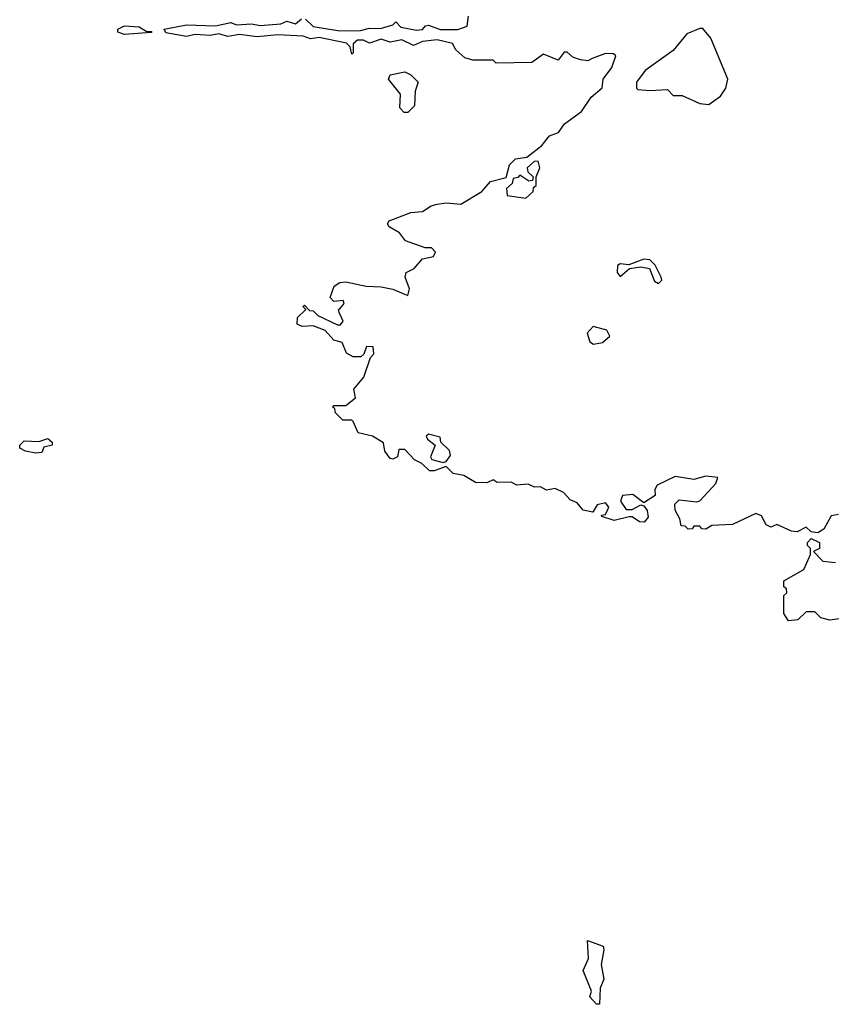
# Model space of a CAD drawing. Extents: x 2219101 to 2444320, y 201258 to 358766.
# Tile 312 of 349: x 2382580 to 2385330, y 284070 to 287407. Entities that reach past the tile are written whole.
import ezdxf

# ---------------------------------------------------------------- set-up
doc = ezdxf.new("R2010")
doc.units = 0

msp = doc.modelspace()

# ---------------------------------------------------------------- linework, layer by layer
at = {"layer": '0CON10XD'}
for points in [[(2384645, 285722.5), (2384595, 285710), (2384553, 285723), (2384551.7, 285728.3), (2384565, 285730), (2384576.7, 285755), (2384565, 285770), (2384537, 285763), (2384521.7, 285738.3), (2384490, 285745), (2384469.3, 285769.3), (2384445, 285780), (2384422.5, 285805), (2384395, 285818), (2384365, 285812.5), (2384345, 285823.3), (2384325, 285822.5), (2384303, 285833), (2384265, 285830), (2384245, 285840), (2384198.3, 285838.3), (2384185, 285847.5), (2384163, 285837), (2384125, 285838.8), (2384085, 285862.5), (2384049.3, 285869.3), (2384025, 285892.5), (2383985, 285877.5), (2383968.3, 285878.3), (2383943, 285903), (2383917.5, 285915), (2383885, 285950), (2383865, 285950), (2383860, 285925), (2383845, 285917.5), (2383835, 285920), (2383817.5, 285945), (2383813, 285973), (2383775.9, 285995.9), (2383727, 286007), (2383710, 286045), (2383705, 286050), (2383675, 286050), (2383650, 286075), (2383648.3, 286088.3), (2383640, 286095), (2383645, 286100), (2383685, 286100), (2383717.5, 286125), (2383712.5, 286155), (2383746, 286195), (2383768.3, 286261.7), (2383780, 286275), (2383778.3, 286298.3), (2383755, 286300), (2383746.7, 286273.3), (2383736, 286264), (2383710, 286265), (2383687, 286277), (2383673, 286313), (2383645, 286321.2), (2383615, 286353.3), (2383575, 286370), (2383537, 286367), (2383520, 286375), (2383521.7, 286398.3), (2383550, 286425), (2383540, 286435), (2383545, 286440), (2383561.7, 286421.7), (2383575, 286420), (2383590, 286405), (2383657, 286373), (2383667.5, 286372.5), (2383676.7, 286385), (2383662.5, 286415), (2383660, 286425), (2383665, 286427.5), (2383680, 286445), (2383676.7, 286455), (2383645, 286452.5), (2383632.5, 286465), (2383645.8, 286504.2), (2383665, 286516.2), (2383685, 286518.8), (2383754.1, 286504.1), (2383805, 286501.2), (2383845, 286493.3), (2383895, 286472.5), (2383900.8, 286495), (2383886.2, 286535), (2383889.3, 286550.7), (2383916.5, 286563.5), (2383945, 286596.7), (2383982.5, 286605), (2383989.3, 286619.3), (2383975, 286633.3), (2383953.6, 286633.6), (2383887.7, 286657.7), (2383867.5, 286685), (2383832.5, 286705), (2383826.7, 286715), (2383832.5, 286725), (2383905, 286753.1), (2383945, 286756.7), (2383974.2, 286775.8), (2383995, 286781.5), (2384025, 286786.4), (2384075, 286782.2), (2384145.5, 286824.5), (2384175, 286858.8), (2384228.3, 286871.7), (2384240, 286915), (2384260, 286935), (2384298.8, 286941.2), (2384349.2, 286980.8), (2384375, 287013.3), (2384405.8, 287024.2), (2384425.8, 287054.2), (2384483.9, 287096.1), (2384516.7, 287145), (2384553.6, 287176.4), (2384557.5, 287205), (2384586.2, 287245), (2384600, 287285), (2384591.7, 287291.7), (2384565, 287292.5), (2384520, 287275), (2384505, 287267.5), (2384480.7, 287270.7), (2384455, 287280), (2384435, 287297.5), (2384425, 287297.5), (2384405, 287270), (2384355, 287290), (2384315, 287262.5), (2384195, 287260), (2384185, 287270), (2384115, 287270), (2384088.3, 287278.3), (2384057.5, 287305), (2384046.1, 287326.1), (2383995, 287338.8), (2383945, 287333.3), (2383915, 287320), (2383875, 287338.8), (2383835, 287331.2), (2383805, 287341.2), (2383765, 287327.5), (2383745, 287337.5), (2383725, 287337.5), (2383710, 287325), (2383710, 287295), (2383705, 287290), (2383700, 287315), (2383687, 287327), (2383595, 287346.7), (2383565, 287342.5), (2383540.7, 287350.7), (2383455, 287356.2), (2383385, 287348.8), (2383325, 287356.7), (2383285, 287350), (2383255, 287358.8), (2383225, 287353.8), (2383175, 287356.7), (2383145, 287350), (2383075, 287362.5), (2383070, 287375), (2383145, 287390), (2383243.6, 287386.4), (2383295, 287397.5), (2383315, 287390), (2383365, 287393.3), (2383395, 287387.5), (2383465, 287393.3), (2383485, 287402.5), (2383515, 287393.3), (2383535, 287410)], [(2383548.3, 287408.3), (2383575, 287383.8), (2383665, 287368.8), (2383735, 287370), (2383765, 287378.8), (2383803, 287377), (2383845, 287390), (2383855, 287400), (2383872, 287382), (2383925, 287372), (2383945, 287373.3), (2383955, 287386.7), (2383965, 287388.8), (2384005, 287373.8), (2384065, 287373.8), (2384096.2, 287385), (2384101.2, 287418.8)], [(2382935, 287356.7), (2382912.5, 287365), (2382912.5, 287375), (2382935, 287386.7), (2382985, 287382.5), (2383008.3, 287368.3), (2383027.5, 287367.5), (2383025, 287363.3), (2382935, 287356.7)], [(2384915, 287120), (2384955, 287147.5), (2384973.3, 287175), (2384980, 287205), (2384922.5, 287345), (2384895, 287377.5), (2384885, 287377.5), (2384840.7, 287359.3), (2384795, 287302.5), (2384700, 287235), (2384670, 287195), (2384670, 287175), (2384675, 287170), (2384715, 287167.5), (2384775, 287170), (2384795, 287150), (2384825, 287150), (2384885, 287122.5), (2384915, 287120)], [(2383895, 287092.5), (2383883, 287093), (2383868.3, 287108.3), (2383870, 287155), (2383830, 287205), (2383835, 287220), (2383885, 287230), (2383905, 287220), (2383930, 287195), (2383920, 287165), (2383917.5, 287115), (2383895, 287092.5)], [(2384295, 286802.5), (2384320, 286825), (2384321.7, 286838.3), (2384330, 286845), (2384330, 286875), (2384342.5, 286905), (2384337.5, 286927.5), (2384323, 286927), (2384300, 286905), (2384301.7, 286891.7), (2384320, 286875), (2384318.3, 286861.7), (2384305, 286860), (2384275, 286880), (2384268.3, 286871.7), (2384251.7, 286868.3), (2384248.3, 286851.7), (2384230, 286835), (2384231.7, 286811.7), (2384295, 286802.5)], [(2384745, 286513.3), (2384755.7, 286524.3), (2384753.8, 286535), (2384733.3, 286575), (2384715, 286593.3), (2384695, 286596), (2384643.8, 286576.2), (2384615, 286580), (2384606.2, 286573.8), (2384605, 286550), (2384615, 286536.7), (2384646.7, 286563.3), (2384685, 286570), (2384713.8, 286563.8), (2384731.4, 286521.4), (2384745, 286513.3)], [(2384525, 286307.5), (2384555, 286312.5), (2384580, 286335), (2384570, 286355), (2384523, 286367), (2384502.5, 286345), (2384512.5, 286315), (2384525, 286307.5)], [(2384015, 285906.7), (2384025, 285910), (2384040.4, 285929.5), (2384037, 285947), (2384007.5, 285975), (2384005, 285992.5), (2383965, 286002.5), (2383957.5, 285995), (2383962.5, 285985), (2383987.5, 285965), (2383972.5, 285925), (2383976.4, 285916.4), (2384015, 285906.7)], [(2382635, 285937.5), (2382600, 285945), (2382580, 285955), (2382580, 285965), (2382595, 285980), (2382645, 285977.5), (2382675, 285987.5), (2382690, 285975), (2382690, 285965), (2382661.7, 285958.3), (2382655, 285940), (2382635, 285937.5)], [(2385355, 285730), (2385330, 285725), (2385305, 285680), (2385285, 285667.5), (2385261.7, 285671.7), (2385245, 285687.5), (2385215, 285671.2), (2385195, 285674), (2385146.1, 285696.1), (2385125, 285686.7), (2385110, 285695), (2385093.3, 285725), (2385075, 285733.3), (2384995, 285696.7), (2384925, 285692.5), (2384905, 285680), (2384891.7, 285681.7), (2384885, 285690), (2384865, 285690), (2384858.3, 285681.7), (2384845, 285680), (2384835, 285690), (2384821.7, 285691.7), (2384817.5, 285715), (2384801.2, 285745), (2384800, 285765), (2384815, 285780), (2384875, 285772.5), (2384885, 285776.7), (2384938.8, 285835), (2384946, 285855), (2384905, 285860), (2384865, 285848.8), (2384801.2, 285858.8), (2384740.4, 285829.5), (2384732, 285815), (2384733.8, 285795), (2384695, 285770), (2384658.3, 285798.3), (2384623.3, 285795), (2384616, 285775), (2384635, 285746.7), (2384655, 285746.7), (2384685, 285762.5), (2384695, 285760), (2384706.2, 285743.8), (2384709.3, 285720.7), (2384696.4, 285703.6), (2384680, 285705), (2384655, 285722.5), (2384645, 285722.5)], [(2385357, 285377), (2385325, 285372.5), (2385295, 285380), (2385275, 285400), (2385245, 285400), (2385217, 285373), (2385185, 285370), (2385170, 285395), (2385170, 285455), (2385180, 285465), (2385178.3, 285478.3), (2385170, 285485), (2385170, 285505), (2385236.7, 285543.3), (2385260, 285595), (2385260, 285615), (2385250, 285625), (2385250, 285635), (2385261.7, 285648.3), (2385290, 285635), (2385290, 285615), (2385270, 285605), (2385301.7, 285571.7), (2385345, 285567.5)], [(2384545, 284070), (2384535, 284070), (2384512.5, 284095), (2384517.5, 284115), (2384490, 284185), (2384507.5, 284225), (2384503.6, 284286.4), (2384556.7, 284266.7), (2384560, 284255), (2384550, 284205), (2384560, 284155), (2384547.5, 284125), (2384545, 284070)]]:
    msp.add_lwpolyline(points, dxfattribs=at)

doc.saveas('drawing.dxf')
